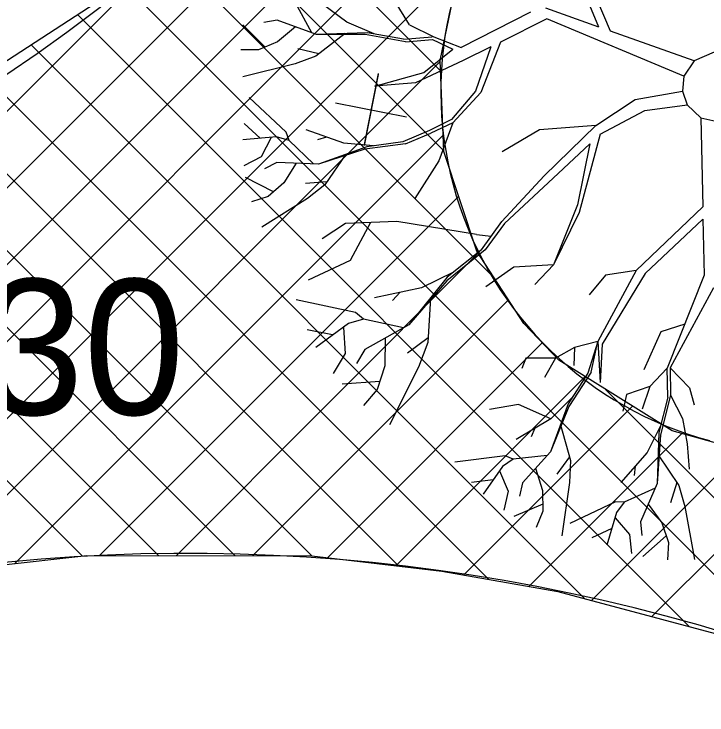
# Model space of a CAD drawing. Extents: x -438233 to -437334, y -1133133 to -1132623.
# Drawn here: x -437495.619 to -437491.784, y -1132695.946 to -1132692.069 of the extents above; entities that cross this region are included whole.
import ezdxf

# ---------------------------------------------------------------- set-up
doc = ezdxf.new("R2010")
doc.units = 0
for name, color, linetype in [('Default', 7, 'Continuous'), ('Vrstva 1', 7, 'Continuous'), ('Vrstva 3', 7, 'Continuous'), ('Vrstva 50', 7, 'Continuous'), ('Vrstva 55', 7, 'Continuous')]:
    doc.layers.add(name, color=color, linetype=linetype)

# ---------------------------------------------------------------- blocks, each defined once
blk = doc.blocks.new('NSY100_1')
at = {"layer": 'Default'}
for p, q in [((0, 2.5), (0, -2.5)), ((-2.5, 0), (2.5, 0))]:
    blk.add_line(p, q, dxfattribs=at)

msp = doc.modelspace()

# ---------------------------------------------------------------- linework, layer by layer
at = {"layer": 'Vrstva 1'}
for p, q in [((-437492.3187, -1132692.1636), (-437492.5172, -1132691.6937)), ((-437492.3833, -1132692.141), (-437492.5503, -1132691.7346)), ((-437493.7767, -1132692.1147), (-437493.9536, -1132691.9809)), ((-437493.4302, -1132692.1289), (-437493.5131, -1132691.994)), ((-437493.9714, -1132692.173), (-437494.0612, -1132692.0071)), ((-437492.7603, -1132692.0591), (-437493.144, -1132692.2539)), ((-437492.3833, -1132692.141), (-437492.6763, -1132692.0376)), ((-437494.1625, -1132692.1037), (-437494.2371, -1132692.1163)), ((-437493.9452, -1132692.1825), (-437494.1625, -1132692.1037)), ((-437492.6705, -1132692.0964), (-437492.9267, -1132692.2245)), ((-437491.9119, -1132692.4135), (-437492.6705, -1132692.0964)), ((-437494.2297, -1132692.2518), (-437494.3531, -1132692.1294)), ((-437494.0617, -1132692.1405), (-437494.1599, -1132692.2224)), ((-437493.6249, -1132692.1793), (-437493.7767, -1132692.1147)), ((-437493.4302, -1132692.1289), (-437493.2963, -1132692.1961)), ((-437493.7861, -1132692.1767), (-437493.9483, -1132692.3022)), ((-437493.6627, -1132692.1725), (-437493.9452, -1132692.1825)), ((-437493.6759, -1132692.1819), (-437493.9452, -1132692.1825)), ((-437493.4527, -1132692.2229), (-437493.6759, -1132692.1819)), ((-437493.4643, -1132692.2087), (-437493.6627, -1132692.1725)), ((-437491.8546, -1132692.3274), (-437492.3187, -1132692.1636)), ((-437494.1599, -1132692.2224), (-437494.2654, -1132692.2665)), ((-437493.3026, -1132692.2103), (-437493.1902, -1132692.2644)), ((-437493.2963, -1132692.1961), (-437493.144, -1132692.2539)), ((-437492.9267, -1132692.2245), (-437493.0364, -1132692.5032)), ((-437493.9315, -1132692.289), (-437494.0476, -1132692.2623)), ((-437493.3509, -1132692.3925), (-437493.1902, -1132692.2644)), ((-437492.9797, -1132692.2507), (-437493.1325, -1132692.3268)), ((-437492.9797, -1132692.2507), (-437493.0658, -1132692.4954)), ((-437494.2654, -1132692.2665), (-437494.3626, -1132692.2675)), ((-437493.9483, -1132692.3022), (-437494.0623, -1132692.3442)), ((-437491.7444, -1132692.2806), (-437491.8546, -1132692.3274)), ((-437493.1325, -1132692.3268), (-437493.3976, -1132692.4492)), ((-437491.8546, -1132692.3274), (-437491.9119, -1132692.4135)), ((-437494.0623, -1132692.3442), (-437494.3515, -1132692.4171)), ((-437493.6037, -1132692.4031), (-437493.6815, -1132692.7955)), ((-437493.6031, -1132692.3987), (-437493.6809, -1132692.791)), ((-437493.6223, -1132692.4675), (-437493.3509, -1132692.3925)), ((-437491.9119, -1132692.4135), (-437491.9197, -1132692.4964)), ((-437493.3976, -1132692.4492), (-437493.6223, -1132692.4675)), ((-437493.0658, -1132692.4954), (-437493.1971, -1132692.6518)), ((-437492.1807, -1132692.5421), (-437491.9197, -1132692.4964)), ((-437491.9197, -1132692.4964), (-437491.8945, -1132692.571)), ((-437494.1127, -1132692.7227), (-437494.3174, -1132692.5305)), ((-437493.0364, -1132692.5032), (-437493.1902, -1132692.6718)), ((-437492.4001, -1132692.6859), (-437492.1807, -1132692.5421)), ((-437492.1287, -1132692.6019), (-437491.8945, -1132692.571)), ((-437491.8945, -1132692.571), (-437491.8189, -1132692.6429)), ((-437492.3744, -1132692.7342), (-437492.1287, -1132692.6019)), ((-437493.1971, -1132692.6518), (-437493.3189, -1132692.7143)), ((-437491.8189, -1132692.6429), (-437491.8079, -1132693.1353)), ((-437491.8189, -1132692.6429), (-437491.7187, -1132692.666)), ((-437494.257, -1132692.7563), (-437494.3452, -1132692.6744)), ((-437493.1902, -1132692.6718), (-437493.3131, -1132692.7285)), ((-437493.1902, -1132692.6718), (-437493.2674, -1132692.8812)), ((-437492.4001, -1132692.6859), (-437492.7109, -1132692.7101)), ((-437492.6847, -1132692.9637), (-437492.4001, -1132692.6859)), ((-437494.0969, -1132692.7678), (-437494.1127, -1132692.7227)), ((-437493.7929, -1132692.7831), (-437494.0029, -1132692.7101)), ((-437493.3189, -1132692.7143), (-437493.4669, -1132692.7768)), ((-437493.4517, -1132692.7873), (-437493.3131, -1132692.7285)), ((-437492.7109, -1132692.7101), (-437492.9178, -1132692.8308)), ((-437494.1662, -1132692.7479), (-437494.3526, -1132692.7652)), ((-437494.1956, -1132692.7526), (-437494.2518, -1132692.8597)), ((-437494.0969, -1132692.7678), (-437494.1662, -1132692.7479)), ((-437493.9609, -1132692.898), (-437494.0969, -1132692.7678)), ((-437493.8895, -1132692.75), (-437493.9389, -1132692.7647)), ((-437492.3744, -1132692.7342), (-437492.4909, -1132693.1674)), ((-437493.6664, -1132692.803), (-437493.9331, -1132692.8991)), ((-437493.6291, -1132692.7983), (-437493.7929, -1132692.7831)), ((-437493.4517, -1132692.7873), (-437493.6769, -1132692.8161)), ((-437493.4669, -1132692.7768), (-437493.6664, -1132692.803)), ((-437492.607, -1132692.9511), (-437492.4316, -1132692.7878)), ((-437492.4316, -1132692.7878), (-437492.5004, -1132693.1243)), ((-437493.6769, -1132692.8161), (-437493.9331, -1132692.8991)), ((-437493.783, -1132692.845), (-437493.899, -1132693.0146)), ((-437494.2518, -1132692.8597), (-437494.3463, -1132692.9096)), ((-437493.2674, -1132692.8812), (-437493.4002, -1132693.0886)), ((-437494.1641, -1132692.8907), (-437494.2318, -1132692.9259)), ((-437493.9331, -1132692.8991), (-437494.1641, -1132692.8907)), ((-437494.057, -1132692.8949), (-437494.1253, -1132693.003)), ((-437492.9046, -1132693.2283), (-437492.607, -1132692.9511)), ((-437494.1825, -1132693.0524), (-437494.3374, -1132692.9736)), ((-437493.8869, -1132692.9973), (-437494.0056, -1132693.0067)), ((-437492.9193, -1132693.2172), (-437492.6847, -1132692.9637)), ((-437494.1253, -1132693.003), (-437494.2129, -1132693.0776)), ((-437493.899, -1132693.0146), (-437493.9951, -1132693.0886)), ((-437494.2129, -1132693.0776), (-437494.3038, -1132693.108)), ((-437493.9951, -1132693.0886), (-437494.2476, -1132693.2472)), ((-437492.5004, -1132693.1243), (-437492.6327, -1132693.4566)), ((-437491.8079, -1132693.1353), (-437492.1765, -1132693.4876)), ((-437492.4909, -1132693.1674), (-437492.6327, -1132693.4566)), ((-437493.7835, -1132693.2283), (-437493.9132, -1132693.3123)), ((-437493.4995, -1132693.2162), (-437493.7835, -1132693.2283)), ((-437493.6454, -1132693.2225), (-437493.7583, -1132693.4325)), ((-437493.06, -1132693.2886), (-437493.4995, -1132693.2162)), ((-437493.0327, -1132693.3737), (-437492.9193, -1132693.2172)), ((-437492.9046, -1132693.2283), (-437493.0107, -1132693.3742)), ((-437491.8069, -1132693.2036), (-437492.1271, -1132693.5039)), ((-437491.8069, -1132693.2036), (-437491.799, -1132693.5139)), ((-437493.06, -1132693.2886), (-437492.9776, -1132693.2981)), ((-437493.0107, -1132693.3742), (-437493.2233, -1132693.5448)), ((-437493.0327, -1132693.3737), (-437493.2212, -1132693.5249)), ((-437493.7583, -1132693.4325), (-437493.9909, -1132693.5412)), ((-437492.6327, -1132693.4566), (-437492.8527, -1132693.4692)), ((-437492.6327, -1132693.4566), (-437492.7366, -1132693.5648)), ((-437493.186, -1132693.4965), (-437493.3635, -1132693.5832)), ((-437492.8527, -1132693.4692), (-437493.0081, -1132693.5774)), ((-437492.1765, -1132693.4876), (-437492.3875, -1132693.8803)), ((-437492.1271, -1132693.5039), (-437492.3639, -1132693.8955)), ((-437492.1765, -1132693.4876), (-437492.3455, -1132693.5133)), ((-437493.2212, -1132693.5249), (-437493.4338, -1132693.789)), ((-437493.2233, -1132693.5448), (-437493.4338, -1132693.789)), ((-437492.3455, -1132693.5133), (-437492.4369, -1132693.622)), ((-437491.799, -1132693.5139), (-437492.0037, -1132694.0273)), ((-437493.3635, -1132693.5832), (-437493.6239, -1132693.6393)), ((-437491.7486, -1132693.5832), (-437491.9885, -1132694.0268)), ((-437493.4827, -1132693.6084), (-437493.5247, -1132693.654)), ((-437493.7289, -1132693.7197), (-437494.0575, -1132693.6504)), ((-437493.3147, -1132693.6399), (-437493.3283, -1132693.8856)), ((-437493.6843, -1132693.7564), (-437493.7289, -1132693.7197)), ((-437493.6843, -1132693.7564), (-437493.7677, -1132693.78)), ((-437493.4632, -1132693.8047), (-437493.6843, -1132693.7564)), ((-437493.8554, -1132693.8441), (-437493.9972, -1132693.8157)), ((-437493.7677, -1132693.78), (-437493.9483, -1132693.9129)), ((-437493.795, -1132693.8021), (-437493.7861, -1132693.947)), ((-437493.4338, -1132693.789), (-437493.6769, -1132693.9244)), ((-437491.9071, -1132693.7842), (-437492.04, -1132693.8273)), ((-437492.04, -1132693.8273), (-437492.1345, -1132694.0368)), ((-437493.5646, -1132693.8614), (-437493.5667, -1132694.0152)), ((-437493.3262, -1132693.8609), (-437493.4422, -1132693.9444)), ((-437493.3283, -1132693.8856), (-437493.3798, -1132694.0221)), ((-437492.3875, -1132693.8803), (-437492.5177, -1132693.9134)), ((-437492.3875, -1132693.8803), (-437492.4437, -1132694.0551)), ((-437492.4258, -1132694.0499), (-437492.3875, -1132693.8803)), ((-437492.3875, -1132693.8803), (-437492.3754, -1132694.1071)), ((-437493.6769, -1132693.9244), (-437493.7242, -1132694.0021)), ((-437492.5177, -1132693.9134), (-437492.6217, -1132693.9717)), ((-437492.5177, -1132693.9134), (-437492.5214, -1132694.0137)), ((-437492.3639, -1132693.8955), (-437492.3754, -1132694.1071)), ((-437493.7861, -1132693.947), (-437493.8523, -1132694.0572)), ((-437492.7865, -1132693.9722), (-437492.808, -1132694.0305)), ((-437492.6217, -1132693.9717), (-437492.7865, -1132693.9722)), ((-437492.6217, -1132693.9717), (-437492.6836, -1132694.0803)), ((-437493.5667, -1132694.0152), (-437493.6097, -1132694.1465)), ((-437493.3798, -1132694.0221), (-437493.5409, -1132694.3418)), ((-437492.0037, -1132694.0273), (-437492.0998, -1132694.1297)), ((-437492.0006, -1132694.188), (-437492.0037, -1132694.0273)), ((-437491.9885, -1132694.0268), (-437491.8804, -1132694.137)), ((-437491.9885, -1132694.0268), (-437491.9854, -1132694.1769)), ((-437492.4437, -1132694.0551), (-437492.5524, -1132694.2247)), ((-437492.4258, -1132694.0499), (-437492.5482, -1132694.2405)), ((-437493.595, -1132694.1019), (-437493.8024, -1132694.1171)), ((-437493.6097, -1132694.1465), (-437493.6848, -1132694.2347)), ((-437492.0998, -1132694.1297), (-437492.2295, -1132694.1738)), ((-437492.0998, -1132694.1297), (-437492.1434, -1132694.2541)), ((-437491.8804, -1132694.137), (-437491.8552, -1132694.231)), ((-437492.5319, -1132694.1922), (-437492.649, -1132694.3087)), ((-437492.2295, -1132694.1738), (-437492.2505, -1132694.2651)), ((-437492.0006, -1132694.188), (-437492.0505, -1132694.3827)), ((-437491.9854, -1132694.1769), (-437492.0415, -1132694.3969)), ((-437491.9854, -1132694.1769), (-437491.9197, -1132694.3071)), ((-437492.8264, -1132694.2284), (-437492.9871, -1132694.2567)), ((-437492.649, -1132694.3087), (-437492.8264, -1132694.2284)), ((-437492.5524, -1132694.2247), (-437492.6495, -1132694.4904)), ((-437492.5482, -1132694.2405), (-437492.6495, -1132694.4904)), ((-437495.2428, -1132694.2853), (-437495.2428, -1132694.2853)), ((-437492.649, -1132694.3087), (-437492.8395, -1132694.4221)), ((-437491.9197, -1132694.3071), (-437491.8935, -1132694.4468)), ((-437492.5949, -1132694.3407), (-437492.5403, -1132694.5376)), ((-437492.041, -1132694.3465), (-437492.1156, -1132694.4935)), ((-437492.7361, -1132694.3602), (-437492.7571, -1132694.4074)), ((-437492.0505, -1132694.3827), (-437492.0594, -1132694.6657)), ((-437492.0415, -1132694.3969), (-437492.0594, -1132694.6657)), ((-437491.8935, -1132694.4468), (-437491.8825, -1132694.5859)), ((-437492.901, -1132694.5135), (-437493.1787, -1132694.5471)), ((-437492.8558, -1132694.5308), (-437492.901, -1132694.5135)), ((-437492.6684, -1132694.5103), (-437492.8558, -1132694.5308)), ((-437492.6495, -1132694.4904), (-437492.8054, -1132694.6615)), ((-437492.1156, -1132694.4935), (-437492.261, -1132694.661)), ((-437492.0541, -1132694.5066), (-437491.9402, -1132694.6767)), ((-437492.8558, -1132694.5308), (-437492.9157, -1132694.5712)), ((-437492.5455, -1132694.5182), (-437492.6148, -1132694.6148)), ((-437492.5403, -1132694.5376), (-437492.5445, -1132694.6594)), ((-437492.9157, -1132694.5712), (-437493.0222, -1132694.725)), ((-437492.733, -1132694.5817), (-437492.6941, -1132694.704)), ((-437492.1817, -1132694.5702), (-437492.1864, -1132694.6216)), ((-437492.9314, -1132694.5964), (-437492.8852, -1132694.7088)), ((-437492.9676, -1132694.6458), (-437493.0873, -1132694.6605)), ((-437492.8054, -1132694.6615), (-437492.8217, -1132694.7355)), ((-437492.5445, -1132694.6594), (-437492.5865, -1132694.955)), ((-437492.0594, -1132694.6657), (-437492.1528, -1132694.8778)), ((-437491.9518, -1132694.6594), (-437491.9864, -1132694.7733)), ((-437492.6941, -1132694.704), (-437492.6931, -1132694.819)), ((-437492.0704, -1132694.6909), (-437492.2421, -1132694.7697)), ((-437491.9402, -1132694.6767), (-437491.9061, -1132694.7928)), ((-437492.8852, -1132694.7088), (-437492.9083, -1132694.8132)), ((-437492.6931, -1132694.7796), (-437492.8532, -1132694.8479)), ((-437492.2899, -1132694.7676), (-437492.544, -1132694.8873)), ((-437492.2421, -1132694.7697), (-437492.2899, -1132694.7676)), ((-437492.2421, -1132694.7697), (-437492.2857, -1132694.8269)), ((-437492.1093, -1132694.7796), (-437492.0337, -1132694.8825)), ((-437492.6931, -1132694.819), (-437492.7293, -1132694.9083)), ((-437491.9061, -1132694.7928), (-437491.8525, -1132695.0868)), ((-437492.2857, -1132694.8269), (-437492.3387, -1132695.0059)), ((-437492.2925, -1132694.8552), (-437492.2137, -1132694.9482)), ((-437492.1528, -1132694.8778), (-437492.145, -1132694.9534)), ((-437492.0337, -1132694.8825), (-437491.9969, -1132694.9912)), ((-437492.3114, -1132694.914), (-437492.4206, -1132694.966)), ((-437492.2137, -1132694.9482), (-437492.2027, -1132695.0537)), ((-437492.0095, -1132694.9545), (-437492.1392, -1132695.0689)), ((-437491.9969, -1132694.9912), (-437492.0022, -1132695.0878))]:
    msp.add_line(p, q, dxfattribs=at)
for points in [[(-437493.4643, -1132692.2087), (-437493.3042, -1132692.1945)], [(-437493.4527, -1132692.2229), (-437493.3026, -1132692.2103)]]:
    msp.add_lwpolyline(points, dxfattribs=at)
for centre, radius in [((-437493.6426, -1132692.5993), 21.6622), ((-437493.643, -1132692.5995), 7.5), ((-437493.6426, -1132692.5993), 7.5), ((-437493.642, -1132692.5948), 7), ((-437493.643, -1132692.5995), 7), ((-437493.6426, -1132692.5993), 7)]:
    msp.add_circle(centre, radius, dxfattribs=at)
at = {"layer": 'Vrstva 50'}
for p, q in [((-437498.3767, -1132695.7502), (-437490.8031, -1132688.1765)), ((-437497.737, -1132695.5348), (-437491.236, -1132689.0338)), ((-437497.1305, -1132695.3525), (-437491.9363, -1132690.1583)), ((-437494.3354, -1132691.3064), (-437493.259, -1132692.3827)), ((-437494.5549, -1132691.5111), (-437493.2402, -1132692.8258)), ((-437499.1505, -1132696.0997), (-437494.6588, -1132691.608)), ((-437494.7745, -1132691.7159), (-437492.9605, -1132693.5298)), ((-437496.6048, -1132695.2511), (-437493.1032, -1132691.7495)), ((-437495.0092, -1132691.9054), (-437491.2836, -1132695.631)), ((-437495.2664, -1132692.0724), (-437491.8825, -1132695.4564)), ((-437495.5236, -1132692.2395), (-437492.4603, -1132695.3028)), ((-437496.0911, -1132695.1616), (-437493.2612, -1132692.3317)), ((-437495.7807, -1132692.4066), (-437492.9909, -1132695.1965)), ((-437496.0379, -1132692.5737), (-437493.4885, -1132695.1231)), ((-437496.2951, -1132692.7408), (-437493.9691, -1132695.0668)), ((-437495.6134, -1132695.1082), (-437493.2439, -1132692.7387)), ((-437496.5522, -1132692.9079), (-437494.3946, -1132695.0655)), ((-437496.8094, -1132693.075), (-437494.8199, -1132695.0645)), ((-437495.1447, -1132695.0638), (-437493.1579, -1132693.077)), ((-437497.0886, -1132693.2201), (-437495.2421, -1132695.0666)), ((-437494.7214, -1132695.0648), (-437493.0494, -1132693.3927)), ((-437494.2982, -1132695.0658), (-437492.8825, -1132693.6501)), ((-437493.8848, -1132695.0767), (-437492.696, -1132693.8878)), ((-437493.505, -1132695.1212), (-437492.4586, -1132694.0747)), ((-437492.3454, -1132694.1449), (-437490.5989, -1132695.8915)), ((-437493.1315, -1132695.1719), (-437492.1967, -1132694.2371)), ((-437492.7704, -1132695.235), (-437491.9239, -1132694.3886)), ((-437492.4236, -1132695.3126), (-437491.5927, -1132694.4816)), ((-437492.0885, -1132695.4016), (-437491.2658, -1132694.579))]:
    msp.add_line(p, q, dxfattribs=at)
at = {"layer": 'Vrstva 55'}
for points in [[(-437491.6405, -1132687.6361), (-437492.5589, -1132689.237), (-437493.6846, -1132690.6996), (-437494.9051, -1132691.8377), (-437496.9268, -1132693.1513), (-437498.4011, -1132693.7781), (-437500.4065, -1132694.2568), (-437500.1405, -1132695.1975), (-437499.7965, -1132695.9341), (-437499.6098, -1132696.3337), (-437498.7565, -1132695.899), (-437498.1829, -1132695.6742), (-437497.1931, -1132695.3646), (-437496.2102, -1132695.175), (-437495.2155, -1132695.0636), (-437493.9713, -1132695.0666), (-437493.2517, -1132695.1508), (-437492.6093, -1132695.2632), (-437491.4621, -1132695.5681), (-437490.7846, -1132695.8069), (-437490.1984, -1132696.0738), (-437489.4125, -1132696.4852), (-437488.3509, -1132697.2144)], [(-437489.064, -1132695.5373), (-437490.089, -1132695.0035), (-437491.3351, -1132694.554), (-437491.9764, -1132694.3738), (-437492.6047, -1132693.984), (-437492.7978, -1132693.7806), (-437493.0576, -1132693.3802), (-437493.2401, -1132692.8289), (-437493.2614, -1132692.3271), (-437493.1852, -1132691.9618), (-437493.0212, -1132691.5369), (-437492.7558, -1132691.1705), (-437492.3332, -1132690.6572), (-437491.9871, -1132690.2369), (-437491.5203, -1132689.5153), (-437491.0834, -1132688.7753)]]:
    msp.add_lwpolyline(points, dxfattribs=at)
for centre, radius, start, end in [((-437502.1003, -1132682.9111), 11.4714, 278.4909, 344.00529), ((-437491.2572, -1132692.495), 2, 138.5273, 255.1608), ((-437494.6587, -1132705.3335), 10.2814, 52.15629, 118.45531)]:
    msp.add_arc(centre, radius, start, end, dxfattribs=at)

# ---------------------------------------------------------------- block references
at = {"layer": 'Vrstva 1', "xscale": 0.07999999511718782, "yscale": 0.07999999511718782, "rotation": -11.208138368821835}
msp.add_blockref('NSY100_1', (-437493.6426, -1132692.5993), dxfattribs=at)
msp.add_blockref('NSY100_1', (-437493.6426, -1132692.5993), dxfattribs=at)
msp.add_blockref('NSY100_1', (-437493.6426, -1132692.5993), dxfattribs=at)
msp.add_blockref('NSY100_1', (-437493.6426, -1132692.5993), dxfattribs=at)

# ---------------------------------------------------------------- texts
at = {"layer": 'Vrstva 3'}
msp.add_text('385.30 ', height=0.75, dxfattribs=at).set_placement((-437497.7428, -1132694.2853))

doc.saveas('drawing.dxf')
